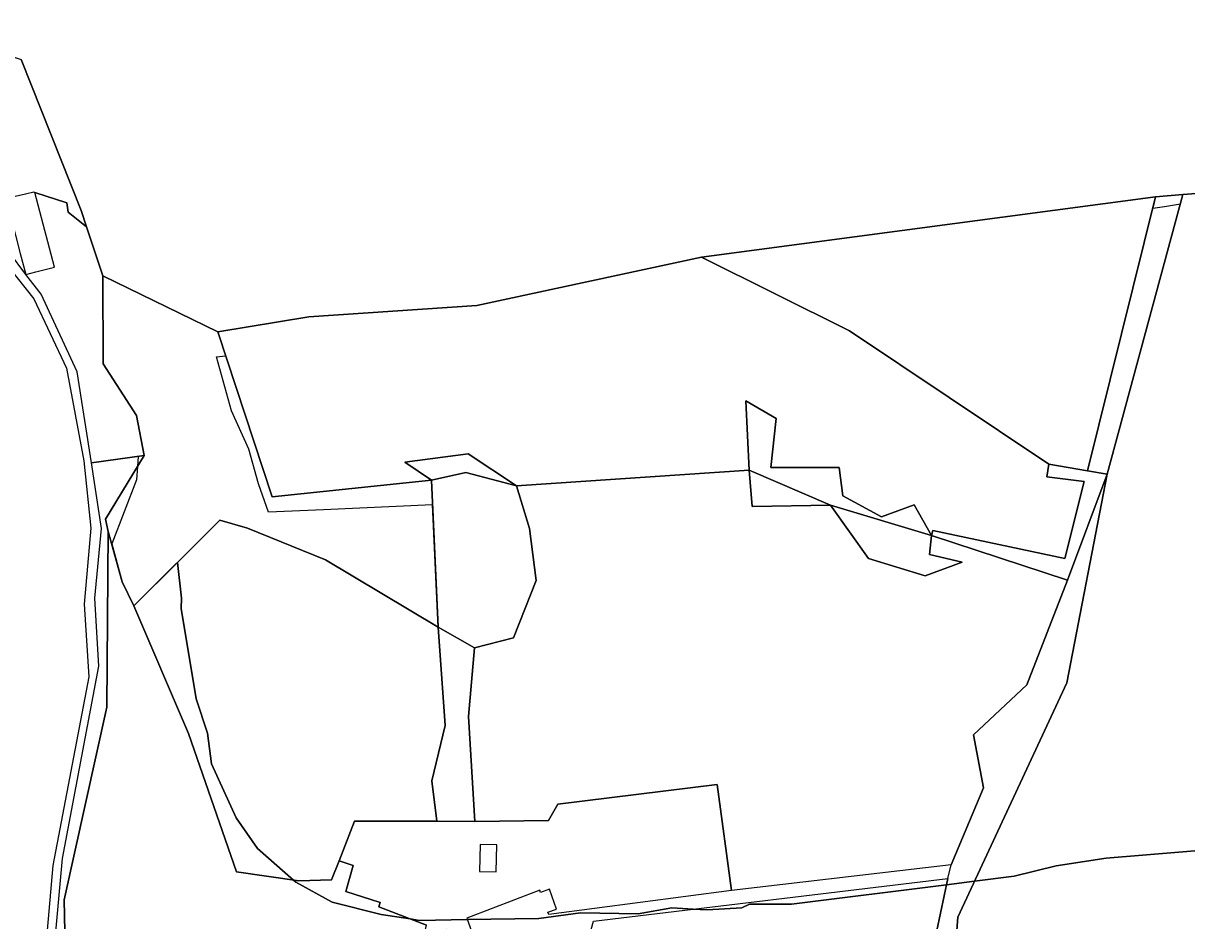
# Model space of a CAD drawing. Extents: x -477304 to -465429, y -1159113 to -1149210.
# Drawn here: x -473107 to -472848.5, y -1151988 to -1151788.7 of the extents above; entities that cross this region are included whole.
import ezdxf

# ---------------------------------------------------------------- set-up
doc = ezdxf.new("R2010")
doc.units = 0
for name, color, linetype in [('BPEJ_s', 7, 'Continuous'), ('PUPFL_s', 7, 'Continuous'), ('trav_porost_s', 7, 'Continuous'), ('voda_s', 7, 'Continuous'), ('zahrada_s', 7, 'Continuous')]:
    doc.layers.add(name, color=color, linetype=linetype)

msp = doc.modelspace()

# ---------------------------------------------------------------- linework, layer by layer
at = {"layer": 'BPEJ_s'}
for points in [[(-472853.4, -1151829.38), (-472849.86, -1151828.79), (-472849.31, -1151826.77), (-472841.3, -1151826.14), (-472760.08, -1151807.99), (-472757.96, -1151807.52), (-472729.38, -1151802.95), (-472720.26, -1151766.44)], [(-473107.44, -1151796.77), (-473094.13, -1151830.29), (-473092.93, -1151833.9), (-473089.32, -1151844.78), (-473089.22, -1151864.32), (-473081.84, -1151875.81), (-473080.13, -1151884.73), (-473081.44, -1151884.91), (-473081.59, -1151887.15), (-473081.8, -1151890.15), (-473087.32, -1151904.34), (-473084.99, -1151912.73), (-473082.37, -1151918.1), (-473072.72, -1151908.5), (-473071.78, -1151916.36), (-473071.87, -1151918.68), (-473068.59, -1151938.73), (-473066.03, -1151946.4), (-473065.18, -1151953.22), (-473059.64, -1151965.15), (-473054.95, -1151971.97), (-473046.9, -1151979.02), (-473046.43, -1151979.43), (-473038.33, -1151983.9), (-473027.46, -1151986.67), (-473021, -1151987.64), (-473018.94, -1151987.95), (-473008.33, -1151987.78), (-472992.52, -1151987.53), (-472992.4, -1151987.51), (-472983.14, -1151986.25), (-472970.36, -1151986.46), (-472962.9, -1151985.18), (-472958.1, -1151985.44), (-472955.02, -1151985.61), (-472947.35, -1151985.18), (-472945.64, -1151984.33), (-472936.27, -1151984.33), (-472901.86, -1151980.03), (-472895.63, -1151979.25), (-472886.83, -1151978.15), (-472877.46, -1151975.81), (-472866.38, -1151974.1), (-472832.28, -1151971.33)], [(-473107.44, -1151796.77), (-473094.13, -1151830.29), (-473092.93, -1151833.9), (-473089.32, -1151844.78), (-473089.22, -1151864.32), (-473081.84, -1151875.81), (-473080.13, -1151884.73), (-473081.44, -1151884.91), (-473081.59, -1151887.15), (-473081.8, -1151890.15), (-473087.32, -1151904.34), (-473084.99, -1151912.73), (-473082.37, -1151918.1), (-473072.72, -1151908.5), (-473063.26, -1151899.09), (-473057.16, -1151900.83), (-473039.84, -1151907.89), (-473014.76, -1151922.81), (-473016.02, -1151895.69), (-473040.25, -1151896.75), (-473052.52, -1151897.29), (-473054.74, -1151891), (-473056.87, -1151883.33), (-473060.7, -1151874.81), (-473064.03, -1151862.78), (-473062.69, -1151862.65), (-473061.99, -1151862.58), (-473063.75, -1151857.22), (-473043.5, -1151853.9), (-473006.18, -1151851.4), (-472956.25, -1151840.68), (-472855.4, -1151827.25), (-472856.03, -1151829.81), (-472853.4, -1151829.38)], [(-472832.28, -1151971.33), (-472866.38, -1151974.1), (-472877.46, -1151975.81), (-472886.83, -1151978.15), (-472895.63, -1151979.25), (-472901.86, -1151980.03), (-472936.27, -1151984.33), (-472945.64, -1151984.33), (-472947.35, -1151985.18), (-472955.02, -1151985.61), (-472958.1, -1151985.44), (-472962.9, -1151985.18), (-472970.36, -1151986.46), (-472983.14, -1151986.25), (-472992.4, -1151987.51), (-472992.52, -1151987.53), (-473008.33, -1151987.78), (-473018.94, -1151987.95), (-473021, -1151987.64), (-473027.46, -1151986.67), (-473038.33, -1151983.9), (-473046.43, -1151979.43), (-473046.9, -1151979.02), (-473054.95, -1151971.97), (-473059.64, -1151965.15), (-473065.18, -1151953.22), (-473066.03, -1151946.4), (-473068.59, -1151938.73), (-473071.87, -1151918.68), (-473071.78, -1151916.36), (-473072.72, -1151908.5), (-473063.26, -1151899.09), (-473057.16, -1151900.83), (-473039.84, -1151907.89), (-473014.76, -1151922.81), (-473016.02, -1151895.69), (-473040.25, -1151896.75), (-473052.52, -1151897.29), (-473054.74, -1151891), (-473056.87, -1151883.33), (-473060.7, -1151874.81), (-473064.03, -1151862.78), (-473062.69, -1151862.65), (-473061.99, -1151862.58), (-473063.75, -1151857.22), (-473043.5, -1151853.9), (-473006.18, -1151851.4), (-472956.25, -1151840.68), (-472855.4, -1151827.25), (-472856.03, -1151829.81), (-472853.4, -1151829.38), (-472849.86, -1151828.79), (-472849.31, -1151826.77), (-472841.3, -1151826.14)]]:
    msp.add_lwpolyline(points, dxfattribs=at)
at = {"layer": 'PUPFL_s'}
msp.add_lwpolyline([(-472720.26, -1151766.44), (-472729.38, -1151802.95), (-472757.96, -1151807.52), (-472760.08, -1151807.99), (-472841.3, -1151826.14), (-472849.31, -1151826.77), (-472855.4, -1151827.25), (-472956.25, -1151840.68), (-473006.18, -1151851.4), (-473043.5, -1151853.9), (-473063.75, -1151857.22), (-473089.32, -1151844.78), (-473092.93, -1151833.9), (-473094.13, -1151830.29), (-473107.44, -1151796.77)], dxfattribs=at)
for points in [[(-473051.69, -1151893.86), (-473016.28, -1151890.2), (-473014.76, -1151922.81), (-473039.84, -1151907.89), (-473057.16, -1151900.83), (-473063.26, -1151899.09), (-473082.37, -1151918.1), (-473084.99, -1151912.73), (-473088.09, -1151901.57), (-473088.69, -1151898.86), (-473080.13, -1151884.73), (-473081.84, -1151875.81), (-473089.22, -1151864.32), (-473089.32, -1151844.78), (-473063.75, -1151857.22)], [(-473008.14, -1151884.31), (-472997.41, -1151891.48), (-473008.67, -1151888.46), (-473016.28, -1151890.2), (-473022.2, -1151886.19)]]:
    msp.add_lwpolyline(points, close=True, dxfattribs=at)
at = {"layer": 'trav_porost_s'}
for points in [[(-473092.93, -1151833.9), (-473097.01, -1151830.64), (-473097.28, -1151828.61), (-473104.38, -1151826.33), (-473104.63, -1151826.25), (-473106.51, -1151826.66), (-473110.75, -1151827.67), (-473120.12, -1151829.91), (-473124.17, -1151825.87), (-473127.27, -1151822.01), (-473129.13, -1151818.96), (-473131.17, -1151814.57), (-473137.44, -1151795.93), (-473141.93, -1151785.88), (-473141.41, -1151785.71), (-473129.44, -1151789.61), (-473107.44, -1151796.77), (-473094.13, -1151830.29)], [(-473107.63, -1151839.82), (-473106.43, -1151844.48), (-473113.74, -1151834.77), (-473120.12, -1151829.91), (-473110.75, -1151827.67)], [(-472870.49, -1151888.11), (-472879.09, -1151886.6), (-472923.39, -1151856.99), (-472956.25, -1151840.68), (-472855.4, -1151827.25)], [(-472923.39, -1151856.99), (-472879.09, -1151886.6), (-472879.56, -1151889.43), (-472871.29, -1151890.5), (-472875.55, -1151907.55), (-472904.89, -1151901.35), (-472905.17, -1151902.51), (-472909.01, -1151895.65), (-472916.25, -1151898.31), (-472924.91, -1151893.68), (-472925.71, -1151887.39), (-472940.84, -1151887.39), (-472939.68, -1151876.5), (-472946.41, -1151872.55), (-472945.7, -1151887.98), (-472997.41, -1151891.48), (-473008.14, -1151884.31), (-473022.2, -1151886.19), (-473016.28, -1151890.2), (-473051.69, -1151893.86), (-473063.75, -1151857.22), (-473043.5, -1151853.9), (-473006.18, -1151851.4), (-472956.25, -1151840.68)], [(-472905.17, -1151902.51), (-472927.63, -1151895.72), (-472945.7, -1151887.98), (-472946.41, -1151872.55), (-472939.68, -1151876.5), (-472940.84, -1151887.39), (-472925.71, -1151887.39), (-472924.91, -1151893.68), (-472916.25, -1151898.31), (-472909.01, -1151895.65)], [(-472998.05, -1151925.19), (-473006.72, -1151927.44), (-473014.76, -1151922.81), (-473016.28, -1151890.2), (-473008.67, -1151888.46), (-472997.41, -1151891.48), (-472994.49, -1151900.91), (-472993.01, -1151912.45)], [(-473008.04, -1151942.66), (-473006.72, -1151927.44), (-472998.05, -1151925.19), (-472993.01, -1151912.45), (-472994.49, -1151900.91), (-472997.41, -1151891.48), (-472945.7, -1151887.98), (-472945, -1151896.01), (-472927.63, -1151895.72), (-472919.2, -1151907.56), (-472906.58, -1151911.44), (-472898.36, -1151908.43), (-472905.64, -1151906.73), (-472905.17, -1151902.51), (-472874.96, -1151912.36), (-472884.03, -1151935.63), (-472895.86, -1151946.78), (-472893.61, -1151958.55), (-472900.79, -1151975.6), (-472949.59, -1151981.28), (-472952.83, -1151957.8), (-472988.17, -1151962.11), (-472990.27, -1151965.76), (-473006.65, -1151966.01)], [(-472927.63, -1151895.72), (-472945, -1151896.01), (-472945.7, -1151887.98)], [(-472901.57, -1151978.66), (-472900.79, -1151975.6), (-472893.61, -1151958.55), (-472895.86, -1151946.78), (-472884.03, -1151935.63), (-472874.96, -1151912.36), (-472866.14, -1151888.87), (-472875.12, -1151935.17), (-472899.36, -1151987.26), (-472900.59, -1152003.9), (-472913.65, -1152008.44), (-472921.61, -1152008.56), (-472935.21, -1152007.98), (-472934.97, -1152005.72), (-472925.43, -1152005.89), (-472911.86, -1151998.37), (-472911.72, -1151993.74), (-472904.84, -1151994.08)], [(-472879.09, -1151886.6), (-472870.49, -1151888.11), (-472866.14, -1151888.87), (-472874.96, -1151912.36), (-472905.17, -1151902.51), (-472904.89, -1151901.35), (-472875.55, -1151907.55), (-472871.29, -1151890.5), (-472879.56, -1151889.43)], [(-472927.63, -1151895.72), (-472905.17, -1151902.51), (-472905.64, -1151906.73), (-472898.36, -1151908.43), (-472906.58, -1151911.44), (-472919.2, -1151907.56)], [(-473016.23, -1151956.99), (-473015.11, -1151965.91), (-473033.35, -1151965.89), (-473036.8, -1151974.72), (-473038.45, -1151978.92), (-473045.78, -1151979.18), (-473059.56, -1151977.19), (-473070.24, -1151946.44), (-473082.37, -1151918.1), (-473063.26, -1151899.09), (-473057.16, -1151900.83), (-473039.84, -1151907.89), (-473014.76, -1151922.81), (-473013.21, -1151944.66)], [(-473008.04, -1151942.66), (-473006.65, -1151966.01), (-473015.11, -1151965.91), (-473016.23, -1151956.99), (-473013.21, -1151944.66), (-473014.76, -1151922.81), (-473006.72, -1151927.44)], [(-473017.97, -1151991.61), (-473017.41, -1151989.03), (-473027.95, -1151984.96), (-473027.69, -1151984), (-473035.31, -1151981.54), (-473033.68, -1151975.77), (-473036.8, -1151974.72), (-473033.35, -1151965.89), (-473015.11, -1151965.91), (-473006.65, -1151966.01), (-472990.27, -1151965.76), (-472988.17, -1151962.11), (-472952.83, -1151957.8), (-472949.59, -1151981.28), (-472990.19, -1151986.67), (-472990.41, -1151986.16), (-472988.46, -1151985.47), (-472990.05, -1151981), (-472992.02, -1151981.73), (-472992.18, -1151981.23), (-473008.45, -1151987.45), (-473006.75, -1151992.23), (-473012.86, -1151989.96), (-473014.05, -1151993.4)], [(-473005.42, -1151971.08), (-473005.62, -1151977.07), (-473001.92, -1151977.19), (-473001.72, -1151971.2)], [(-472911.72, -1151993.74), (-472911.86, -1151998.37), (-472925.43, -1152005.89), (-472934.97, -1152005.72), (-472935.21, -1152007.98), (-472937.79, -1152007.87), (-472955.18, -1152009.29), (-472966.35, -1152004.6), (-472966.32, -1152003.06), (-472982.62, -1151996.56), (-472980.26, -1151988.1), (-472901.57, -1151978.66), (-472904.84, -1151994.08)]]:
    msp.add_lwpolyline(points, close=True, dxfattribs=at)
for points in [[(-472716.7, -1151990.2), (-472901.27, -1152007.43), (-472912.03, -1152008.42), (-472913.65, -1152008.44), (-472900.59, -1152003.9), (-472899.36, -1151987.26), (-472875.12, -1151935.17), (-472866.14, -1151888.87), (-472849.31, -1151826.77), (-472841.3, -1151826.14)], [(-473115.83, -1151835.95), (-473104.63, -1151849.9), (-473097.33, -1151865.29), (-473093.51, -1151885.91), (-473091.96, -1151900.87), (-473093.47, -1151917.74), (-473092.41, -1151933.85), (-473100.39, -1151975.73), (-473103.08, -1152006.22), (-473102.06, -1152036.02), (-473098.48, -1152048.76), (-473107.15, -1152054.12)], [(-473097.37, -1152008.05), (-473097.92, -1151983.37), (-473088.39, -1151940.59), (-473088.09, -1151901.57), (-473084.99, -1151912.73), (-473082.37, -1151918.1), (-473070.24, -1151946.44), (-473059.56, -1151977.19), (-473045.78, -1151979.18), (-473038.45, -1151978.92), (-473036.8, -1151974.72), (-473033.68, -1151975.77), (-473035.31, -1151981.54), (-473027.69, -1151984), (-473027.95, -1151984.96), (-473017.41, -1151989.03)]]:
    msp.add_lwpolyline(points, dxfattribs=at)
at = {"layer": 'voda_s'}
for points in [[(-472849.31, -1151826.77), (-472866.14, -1151888.87), (-472870.49, -1151888.11), (-472855.4, -1151827.25)], [(-473088.69, -1151898.86), (-473088.09, -1151901.57), (-473088.39, -1151940.59), (-473097.92, -1151983.37), (-473097.37, -1152008.05), (-473091.76, -1152025.44), (-473094.78, -1152041.59), (-473085.46, -1152044.39), (-473078.19, -1152034.75), (-473068.51, -1152038.39), (-473057.3, -1152054.09), (-473057.88, -1152056.33), (-473096.61, -1152044.64), (-473099.42, -1152036.28), (-473101.11, -1152005.92), (-473098.29, -1151974.21), (-473090.16, -1151931.47), (-473091.09, -1151916.42), (-473089.59, -1151900.89), (-473091.84, -1151886.31), (-473080.13, -1151884.73)]]:
    msp.add_lwpolyline(points, close=True, dxfattribs=at)
at = {"layer": 'zahrada_s'}
msp.add_lwpolyline([(-473091.84, -1151886.31), (-473094.96, -1151866.1), (-473102.96, -1151848.87), (-473106.43, -1151844.48), (-473104.16, -1151843.9), (-473100.06, -1151842.85), (-473103.65, -1151829.11), (-473104.38, -1151826.33), (-473097.28, -1151828.61), (-473097.01, -1151830.64), (-473092.93, -1151833.9), (-473089.32, -1151844.78), (-473089.22, -1151864.32), (-473081.84, -1151875.81), (-473080.13, -1151884.73)], close=True, dxfattribs=at)

doc.saveas('drawing.dxf')
